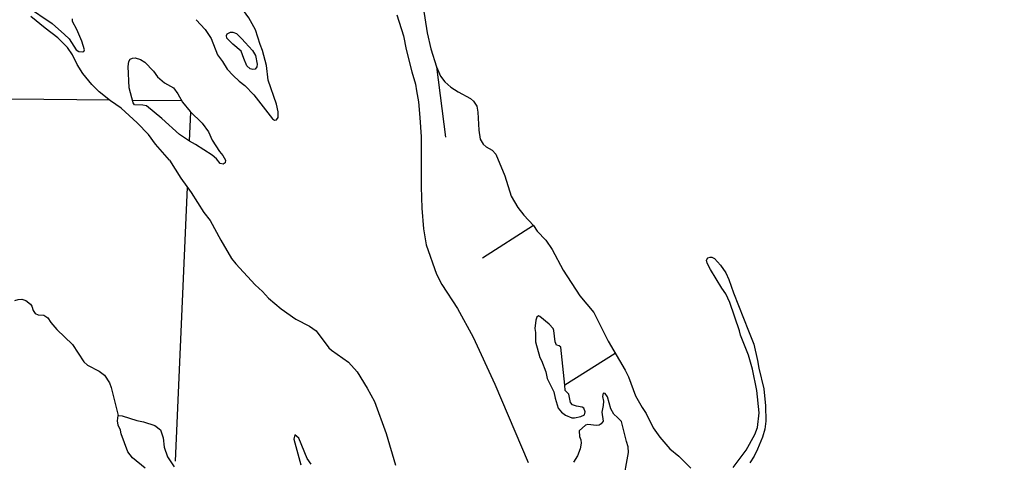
# Model space of a CAD drawing. Extents: x -19 to 366, y -4 to 359.
# Drawn here: x 143.154 to 144.78, y 203.461 to 204.187 of the extents above; entities that cross this region are included whole.
import ezdxf

# ---------------------------------------------------------------- set-up
doc = ezdxf.new("R2010")
doc.units = 0
for name, color, linetype in [('R_Alt Surface', 7, 'Continuous'), ('R_Axis', 7, 'Continuous'), ('R_Axis Annot', 7, 'Continuous'), ('R_Border Prem', 7, 'Continuous'), ('R_Temp Easement', 7, 'Continuous'), ('Sheet Fence', 7, 'Continuous')]:
    doc.layers.add(name, color=color, linetype=linetype)

msp = doc.modelspace()

# ---------------------------------------------------------------- linework, layer by layer
at = {"layer": 'R_Alt Surface'}
for points in [[(143.7717, 204.1949), (143.7829, 204.1608), (143.7874, 204.138), (143.7966, 204.1012), (143.8025, 204.0814), (143.8043, 204.0704), (143.8075, 204.0523), (143.8099, 204.0266), (143.812, 203.9946), (143.8116, 203.913)], [(143.8116, 203.913), (143.8128, 203.8778), (143.8157, 203.8439), (143.8198, 203.8175), (143.837, 203.7695), (143.8456, 203.7526), (143.8717, 203.7133), (143.897, 203.6661), (143.9327, 203.5888), (143.9873, 203.4604)]]:
    msp.add_lwpolyline(points, dxfattribs=at)
at = {"layer": 'R_Axis'}
for points in [[(141.4531, 204.0634), (142.4228, 204.0644), (142.4392, 204.0642), (143.3006, 204.0555)], [(143.3383, 204.0551), (143.4189, 204.0543)]]:
    msp.add_lwpolyline(points, dxfattribs=at)
at = {"layer": 'R_Axis Annot'}
for points in [[(143.4318, 203.988), (143.4338, 204.0354)], [(143.409, 203.4628), (143.4285, 203.9121)]]:
    msp.add_lwpolyline(points, dxfattribs=at)
at = {"layer": 'R_Border Prem'}
for points in [[(143.5487, 204.0492), (143.568, 204.0246), (143.5712, 204.022), (143.5743, 204.0226), (143.5771, 204.0266), (143.5772, 204.0359), (143.5747, 204.0482), (143.561, 204.0879), (143.5584, 204.1118), (143.5516, 204.1367), (143.5476, 204.1462), (143.5402, 204.1703), (143.5289, 204.1898), (143.5116, 204.2139), (143.4863, 204.2582), (143.4775, 204.2718), (143.4526, 204.3177), (143.4462, 204.3333), (143.4307, 204.3621), (143.4175, 204.3922)], [(143.8095, 204.2431), (143.8215, 204.1654), (143.8275, 204.139), (143.837, 204.1096), (143.8437, 204.0944), (143.8508, 204.0852), (143.8603, 204.0761), (143.8725, 204.0684)], [(143.1642, 204.2092), (143.2067, 204.1809), (143.227, 204.1628), (143.2345, 204.1558), (143.2459, 204.1374), (143.2501, 204.135), (143.2568, 204.1343), (143.2583, 204.1348), (143.2594, 204.1377), (143.2555, 204.1517), (143.2469, 204.1709), (143.2398, 204.1838), (143.2398, 204.1882)], [(143.3988, 203.9563), (143.3763, 203.983), (143.3644, 203.9985), (143.3461, 204.0178), (143.3197, 204.0418), (143.3023, 204.0541), (143.2837, 204.0688), (143.2717, 204.0809), (143.2566, 204.0987), (143.2476, 204.1135), (143.2397, 204.1292), (143.2319, 204.1415), (143.2159, 204.1574), (143.1953, 204.1729), (143.1713, 204.1923)], [(143.4429, 204.187), (143.4574, 204.1711), (143.4674, 204.1564), (143.4776, 204.1292), (143.486, 204.1185), (143.4938, 204.1061), (143.5032, 204.0954), (143.5131, 204.0861), (143.5224, 204.0789), (143.5373, 204.0636), (143.5487, 204.0492)], [(143.5029, 204.1471), (143.4931, 204.1565), (143.4925, 204.1613), (143.4938, 204.1638), (143.4991, 204.1663), (143.5029, 204.1663), (143.509, 204.1642), (143.5206, 204.1529)], [(143.517, 204.1559), (143.5353, 204.1364), (143.5403, 204.1281), (143.5428, 204.1138), (143.5425, 204.1098), (143.5395, 204.106), (143.5359, 204.1052), (143.5315, 204.1064), (143.5258, 204.1113), (143.521, 204.1232), (143.5168, 204.1352), (143.5029, 204.1471)], [(143.3863, 204.0249), (143.3613, 204.0455), (143.3551, 204.047), (143.3418, 204.0475), (143.3395, 204.0507), (143.3329, 204.0752), (143.331, 204.11), (143.3321, 204.1183), (143.3347, 204.1222), (143.3381, 204.1241), (143.3425, 204.1243), (143.3512, 204.1217), (143.3584, 204.1173), (143.3729, 204.1024), (143.3796, 204.0935), (143.391, 204.0833), (143.4055, 204.075)], [(143.837, 204.1096), (143.8519, 203.9945)], [(143.4055, 204.075), (143.4128, 204.0652), (143.4204, 204.0515), (143.433, 204.0362), (143.4524, 204.0173), (143.463, 204.0029), (143.4691, 203.9892), (143.4808, 203.9707), (143.4867, 203.9643), (143.4907, 203.9563), (143.4905, 203.9521), (143.4871, 203.95), (143.4824, 203.9511), (143.4761, 203.9587), (143.4691, 203.9649), (143.4417, 203.9824), (143.432, 203.9879), (143.4152, 203.9988), (143.3863, 204.0249)], [(143.8725, 204.0684), (143.893, 204.0575), (143.8978, 204.0531), (143.9031, 204.0453), (143.9047, 204.0351), (143.9062, 204.0056), (143.9085, 203.9912), (143.9135, 203.9828), (143.9183, 203.9783)], [(143.9183, 203.9783), (143.9281, 203.9727), (143.9344, 203.9661), (143.949, 203.9308), (143.9593, 203.8972), (143.9702, 203.8789), (143.98, 203.866), (143.9959, 203.8491)], [(143.3988, 203.9563), (143.4177, 203.9269), (143.4346, 203.9037), (143.4553, 203.8704), (143.4657, 203.8576)], [(143.4657, 203.8576), (143.483, 203.8253), (143.5008, 203.7951), (143.5077, 203.7864), (143.5394, 203.7522), (143.5517, 203.741), (143.5615, 203.7303), (143.582, 203.7127), (143.6062, 203.6958), (143.6284, 203.6841), (143.6394, 203.6765), (143.6602, 203.6488), (143.6649, 203.6446), (143.6929, 203.6248), (143.7068, 203.6094), (143.7234, 203.5824), (143.7351, 203.5604), (143.7546, 203.5082)], [(143.9959, 203.8491), (143.9127, 203.7956)], [(143.9959, 203.8491), (144.0022, 203.8402), (144.0162, 203.8254), (144.0269, 203.81), (144.045, 203.7762), (144.0719, 203.7337), (144.0948, 203.7067), (144.1187, 203.6596), (144.1467, 203.6117), (144.1518, 203.6012), (144.1634, 203.5699), (144.1741, 203.5507), (144.1808, 203.541), (144.1924, 203.5172), (144.2035, 203.5022), (144.22, 203.4828), (144.2344, 203.4707), (144.254, 203.4514)], [(144.3236, 203.4525), (144.3447, 203.4808), (144.3589, 203.5063), (144.3635, 203.518), (144.3663, 203.5418), (144.3627, 203.5785), (144.3552, 203.6135), (144.349, 203.6367), (144.3356, 203.6693), (144.3341, 203.6765), (144.3182, 203.7229), (144.3117, 203.7373), (144.3049, 203.7467), (144.2867, 203.7771), (144.2807, 203.7874), (144.28, 203.7925), (144.2823, 203.7965), (144.2857, 203.7974)], [(144.2857, 203.7974), (144.2887, 203.7973), (144.293, 203.7951), (144.3028, 203.7842), (144.3114, 203.7714), (144.3166, 203.7609), (144.3241, 203.7386), (144.349, 203.6763), (144.3573, 203.6548), (144.3637, 203.6276), (144.3658, 203.6152), (144.3738, 203.5813), (144.3766, 203.5535), (144.3772, 203.5282), (144.3753, 203.5151), (144.3718, 203.5021), (144.3637, 203.4821), (144.3581, 203.471), (144.3509, 203.4597)], [(144.1301, 203.6391), (144.0477, 203.5875), (144.041, 203.6495), (144.0383, 203.6519), (144.0339, 203.6531), (144.0314, 203.6585), (144.0295, 203.6769), (144.0285, 203.6805), (144.0216, 203.6873), (144.0066, 203.7001), (144.0043, 203.701), (144.0015, 203.6988), (143.9999, 203.6942), (143.9981, 203.6805), (143.9993, 203.6739), (143.9992, 203.6587), (144.0066, 203.6328), (144.009, 203.6277)], [(144.009, 203.6277), (144.0165, 203.609), (144.0185, 203.5982), (144.0296, 203.5762), (144.0317, 203.5658), (144.0365, 203.5498), (144.0419, 203.5431), (144.0488, 203.538), (144.0588, 203.5338), (144.0632, 203.5335), (144.074, 203.5357), (144.0798, 203.5386), (144.0807, 203.5437), (144.0785, 203.5495), (144.0761, 203.5512), (144.0664, 203.5528), (144.0603, 203.5552), (144.0569, 203.5589), (144.0538, 203.5725), (144.0478, 203.5784), (144.0477, 203.5875)], [(144.1485, 203.4947), (144.1404, 203.5277), (144.1341, 203.5345), (144.1281, 203.5398), (144.1227, 203.5486), (144.1175, 203.5681), (144.1134, 203.5735), (144.1103, 203.5742), (144.1095, 203.569), (144.1107, 203.5609), (144.1102, 203.5539), (144.1083, 203.5428), (144.1106, 203.5283), (144.1073, 203.5238), (144.1038, 203.5218), (144.0993, 203.5211), (144.085, 203.523), (144.0812, 203.5219), (144.0711, 203.5125), (144.0718, 203.5032), (144.074, 203.4978), (144.0742, 203.4923), (144.0724, 203.4829), (144.0684, 203.4711), (144.0617, 203.4608)], [(143.7546, 203.5082), (143.7695, 203.4561)], [(143.6313, 203.4575), (143.6249, 203.467), (143.6112, 203.5003), (143.6047, 203.5058), (143.6029, 203.4986), (143.6142, 203.4564)], [(144.0662, 203.3346), (144.0797, 203.3101), (144.086, 203.2902), (144.0915, 203.2788), (144.0953, 203.2766), (144.1002, 203.2796), (144.106, 203.2828), (144.1109, 203.2875), (144.1123, 203.2912), (144.1098, 203.3423), (144.1127, 203.3599), (144.1146, 203.3656), (144.1189, 203.3711), (144.1308, 203.3809), (144.1366, 203.3879), (144.1387, 203.3946), (144.1384, 203.4111), (144.1425, 203.4256), (144.1519, 203.4768), (144.1514, 203.4862), (144.1485, 203.4947)]]:
    msp.add_lwpolyline(points, dxfattribs=at)
at = {"layer": 'R_Temp Easement'}
for points in [[(143.1455, 203.7263), (143.151, 203.728), (143.157, 203.7285), (143.1634, 203.7265), (143.1711, 203.7204), (143.1731, 203.7171), (143.1756, 203.7096), (143.1786, 203.7049), (143.1834, 203.7028), (143.1928, 203.7023), (143.1993, 203.6979), (143.2043, 203.6903), (143.214, 203.6788), (143.2398, 203.6538), (143.2585, 203.6255), (143.2644, 203.6202), (143.2837, 203.6105), (143.2922, 203.6036), (143.3004, 203.5911), (143.3031, 203.5834), (143.3148, 203.5373)], [(143.359, 203.4511), (143.3386, 203.4683), (143.3307, 203.4782), (143.3197, 203.5076), (143.3184, 203.5133), (143.3149, 203.5215), (143.3137, 203.5287), (143.3148, 203.5373)], [(143.3148, 203.5373), (143.3214, 203.5371), (143.3454, 203.5294), (143.3563, 203.5273), (143.3751, 203.521), (143.384, 203.5143), (143.3884, 203.5009), (143.3904, 203.4856), (143.3958, 203.47), (143.4066, 203.4535)]]:
    msp.add_lwpolyline(points, dxfattribs=at)
at = {"layer": 'Sheet Fence'}
for points in [[(146.7783, 1.697), (146.5788, 10.3131), (146.3785, 18.9294), (146.1776, 27.5458), (145.9759, 36.1624), (145.7736, 44.7791), (145.5705, 53.396), (145.3668, 62.013), (145.1624, 70.6301), (144.9572, 79.2474), (144.7514, 87.8648), (144.5449, 96.4823), (144.3377, 105.1), (144.1299, 113.7179), (143.9213, 122.3359), (143.712, 130.954), (143.5021, 139.5723), (143.2915, 148.1907), (143.0802, 156.8092), (142.8682, 165.4279), (142.6555, 174.0468), (142.4422, 182.6658), (142.2282, 191.2849), (142.0135, 199.9042), (141.7981, 208.5236), (141.582, 217.1432), (141.3653, 225.7629), (141.1479, 234.3828), (140.9298, 243.0028), (140.711, 251.623), (140.4916, 260.2433), (140.2715, 268.8638), (140.0508, 277.4844), (139.8293, 286.1051), (139.6072, 294.726), (139.3845, 303.3471), (139.161, 311.9683), (138.937, 320.5896), (138.7122, 329.2111), (138.4868, 337.8328), (138.2607, 346.4546)], [(0, 198.1326), (7.1014, 198.137), (14.2028, 198.1503), (21.3042, 198.1724), (28.4055, 198.2034), (35.5068, 198.2433), (42.6081, 198.292), (49.7092, 198.3496), (56.8103, 198.4161), (63.9113, 198.4913), (71.0123, 198.5755), (78.1131, 198.6685), (85.2137, 198.7704), (92.3143, 198.8811), (99.4147, 199.0007), (106.5149, 199.1291), (113.615, 199.2664), (120.7149, 199.4126), (127.8146, 199.5676), (134.9141, 199.7315), (142.0135, 199.9042), (149.1125, 200.0858), (156.2114, 200.2762), (163.31, 200.4755), (170.4084, 200.6837), (177.5065, 200.9007), (184.6043, 201.1265), (191.7018, 201.3612), (198.799, 201.6048), (205.896, 201.8572), (212.9926, 202.1185), (220.0888, 202.3886), (227.1848, 202.6676), (234.2803, 202.9554), (241.3755, 203.2521), (248.4704, 203.5576), (255.5648, 203.872), (262.6589, 204.1952), (269.7525, 204.5273), (276.8457, 204.8682), (283.9385, 205.218), (291.0309, 205.5766), (298.1228, 205.9441), (305.2142, 206.3204), (312.3051, 206.7056), (319.3956, 207.0996), (326.4856, 207.5024), (333.5751, 207.9141), (340.664, 208.3347)]]:
    msp.add_spline(points, degree=3, dxfattribs=at)

doc.saveas('drawing.dxf')
